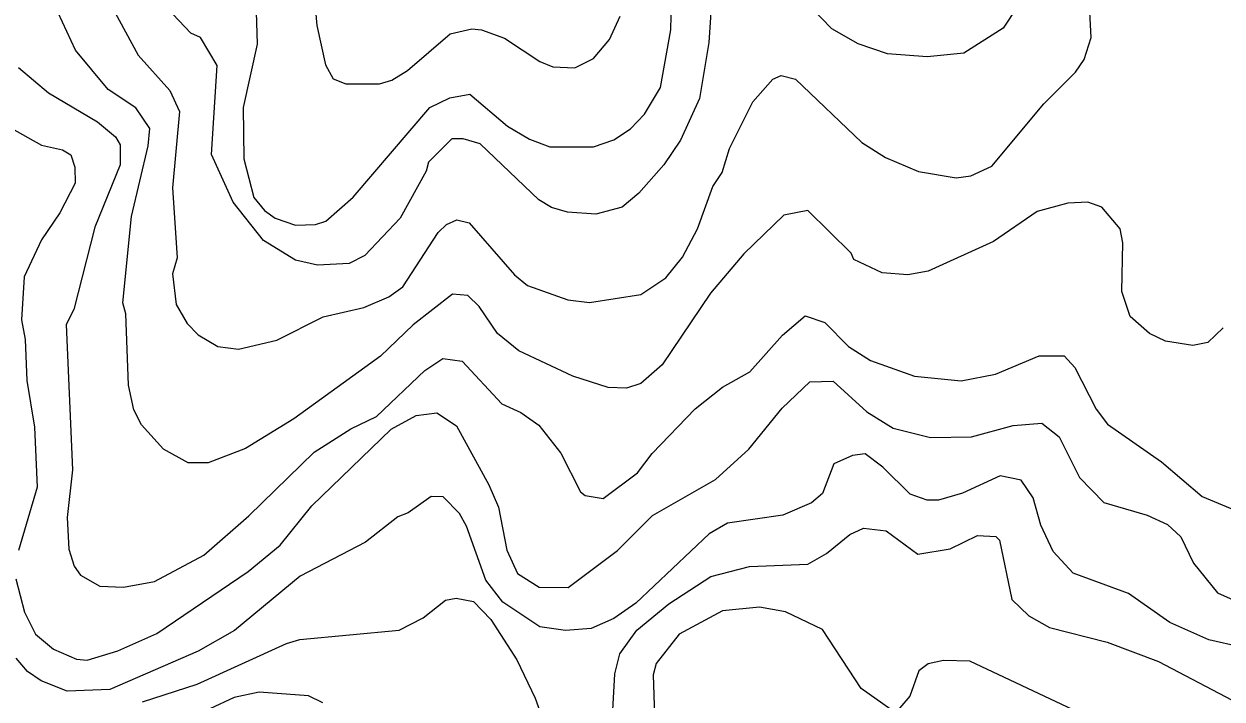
# Model space of a CAD drawing. Extents: x 673.3 to 698.5, y 6984.3 to 7012.3.
# Drawn here: x 693.582 to 694.629, y 6994.566 to 6995.156 of the extents above; entities that cross this region are included whole.
import ezdxf

# ---------------------------------------------------------------- set-up
doc = ezdxf.new("R2010")
doc.units = 0
doc.header["$LTSCALE"] = 0.032
doc.layers.add('1', color=7, linetype='Continuous', lineweight=25)
doc.layers.add('2', color=7, linetype='Continuous', lineweight=13)

msp = doc.modelspace()

# ---------------------------------------------------------------- linework, layer by layer
at = {"layer": '1'}
for points in [[(693.7847, 6995.1667), (693.7855, 6995.1386), (693.7732, 6995.0832), (693.7739, 6995.0382), (693.7826, 6995.0045), (693.792, 6994.993), (693.8012, 6994.9864), (693.8189, 6994.9801), (693.8365, 6994.9808), (693.8454, 6994.9837), (693.8695, 6995.0048), (693.9365, 6995.083), (693.954, 6995.0916), (693.9715, 6995.0949), (694.0044, 6995.0667), (694.0234, 6995.0553), (694.0414, 6995.0487), (694.0794, 6995.0486), (694.0971, 6995.0549), (694.1118, 6995.0646), (694.1239, 6995.0773), (694.138, 6995.1007), (694.1471, 6995.1511), (694.1487, 6995.2249)], [(693.5684, 6995.0662), (693.597, 6995.0503), (693.6152, 6995.046), (693.6226, 6995.0416), (693.626, 6995.031), (693.6264, 6995.017), (693.613, 6994.9909), (693.5969, 6994.9675), (693.5819, 6994.935), (693.5795, 6994.8975), (693.5827, 6994.8802), (693.5843, 6994.8443), (693.591, 6994.8037), (693.5933, 6994.7512), (693.577, 6994.6958)], [(693.5745, 6994.6711), (693.5821, 6994.6418), (693.5917, 6994.6226), (693.6074, 6994.6094), (693.6276, 6994.6008), (693.637, 6994.5999), (693.6638, 6994.6079), (693.6977, 6994.6231), (693.7775, 6994.6775), (693.8056, 6994.7005), (693.8333, 6994.7347), (693.9027, 6994.8017), (693.9245, 6994.8138), (693.9426, 6994.8162), (693.9596, 6994.8049), (693.9881, 6994.7531), (693.9963, 6994.7336), (694.0037, 6994.6961), (694.013, 6994.6755), (694.0319, 6994.6637), (694.0574, 6994.6634), (694.1004, 6994.6956), (694.1311, 6994.7264), (694.1861, 6994.7578), (694.2152, 6994.7844), (694.2445, 6994.8202), (694.2685, 6994.8431), (694.289, 6994.8438), (694.3184, 6994.817), (694.3414, 6994.8027), (694.3739, 6994.7945), (694.4098, 6994.7952), (694.4462, 6994.805), (694.4714, 6994.8072), (694.4866, 6994.7951)], [(694.4866, 6994.7951), (694.5044, 6994.7597), (694.5256, 6994.7376), (694.5635, 6994.7267), (694.5811, 6994.7186), (694.5928, 6994.7076), (694.6038, 6994.6847), (694.6249, 6994.6588), (694.6691, 6994.6389)]]:
    msp.add_lwpolyline(points, dxfattribs=at)
at = {"layer": '2'}
for points in [[(694.5009, 6995.114), (694.5083, 6995.1252), (694.5144, 6995.1442), (694.511, 6995.2108)], [(694.1838, 6995.1929), (694.1804, 6995.1399), (694.172, 6995.0911), (694.1554, 6995.0545), (694.1409, 6995.033), (694.119, 6995.0082), (694.1045, 6994.996), (694.0814, 6994.9899), (694.0566, 6994.9915), (694.0428, 6994.9956), (694.0317, 6995.0025), (693.9805, 6995.0514), (693.9654, 6995.0557), (693.9557, 6995.0557), (693.9353, 6995.0352), (693.9332, 6995.0273), (693.9105, 6994.9863), (693.8797, 6994.9536), (693.8658, 6994.9466), (693.8383, 6994.9452), (693.8189, 6994.9495), (693.791, 6994.9667), (693.7644, 6995.0002), (693.7456, 6995.042), (693.7504, 6995.1198), (693.7359, 6995.1442), (693.7274, 6995.148), (693.7064, 6995.1702)], [(693.8351, 6995.1845), (693.8376, 6995.1547), (693.8452, 6995.1204), (693.8518, 6995.1083), (693.8629, 6995.1039), (693.8924, 6995.1039), (693.9031, 6995.107), (693.9169, 6995.1154), (693.9541, 6995.1476), (693.973, 6995.1518), (693.9817, 6995.151), (694.0016, 6995.1436), (694.0325, 6995.1233), (694.0439, 6995.1188), (694.0631, 6995.1179), (694.0796, 6995.126), (694.0934, 6995.1427), (694.1029, 6995.1631)], [(694.4502, 6995.1713), (694.4376, 6995.1526), (694.4032, 6995.1307), (694.371, 6995.1274), (694.3365, 6995.13), (694.3107, 6995.1388), (694.2879, 6995.1519), (694.2602, 6995.1809)], [(693.6539, 6995.1803), (693.6814, 6995.1289), (693.7091, 6995.0979), (693.7175, 6995.0796), (693.7114, 6995.0128), (693.7155, 6994.9517), (693.7114, 6994.9377), (693.7147, 6994.9108), (693.7242, 6994.8941), (693.734, 6994.8843), (693.7511, 6994.8741), (693.7693, 6994.8718), (693.8028, 6994.8798), (693.8433, 6994.9002), (693.8786, 6994.9083), (693.9006, 6994.9175), (693.9129, 6994.9263), (693.9436, 6994.9737), (693.9509, 6994.9809), (693.9601, 6994.9848), (693.9707, 6994.9822), (694.0104, 6994.9368), (694.0219, 6994.9276), (694.0569, 6994.9149), (694.076, 6994.9125), (694.1209, 6994.9195), (694.1426, 6994.9341), (694.1572, 6994.9521), (694.1703, 6994.9771), (694.1839, 6995.014), (694.1919, 6995.0262), (694.1983, 6995.0473), (694.2186, 6995.0882), (694.2361, 6995.1079), (694.2434, 6995.1112), (694.2559, 6995.108), (694.3139, 6995.0525), (694.3346, 6995.0394), (694.3634, 6995.0271), (694.3964, 6995.0216), (694.4092, 6995.0235), (694.4275, 6995.0319), (694.4732, 6995.0863), (694.5009, 6995.114)], [(694.1396, 6994.858), (694.1207, 6994.8417), (694.1082, 6994.8376), (694.0923, 6994.8384), (694.0615, 6994.8481), (694.0141, 6994.8703), (693.9956, 6994.8856), (693.9794, 6994.909), (693.9697, 6994.9187), (693.9562, 6994.9198), (693.9218, 6994.8931), (693.8932, 6994.8657), (693.8175, 6994.8108), (693.7752, 6994.7848), (693.7426, 6994.7724), (693.7252, 6994.7724), (693.7035, 6994.7843), (693.6844, 6994.8056), (693.6777, 6994.8188), (693.6729, 6994.8402), (693.6706, 6994.9027), (693.6682, 6994.9123), (693.6756, 6994.9877), (693.6902, 6995.0496), (693.6917, 6995.0649), (693.6794, 6995.0827), (693.6552, 6995.099), (693.6268, 6995.1333), (693.6116, 6995.166)], [(693.5768, 6995.118), (693.6032, 6995.0959), (693.646, 6995.0706), (693.6617, 6995.0574), (693.6658, 6995.0506), (693.6657, 6995.0331), (693.6437, 6994.9786), (693.6251, 6994.9065), (693.6186, 6994.8934), (693.6242, 6994.7662), (693.6194, 6994.7245), (693.621, 6994.6969), (693.6254, 6994.6821), (693.6311, 6994.6743), (693.6481, 6994.6645), (693.6686, 6994.6636), (693.6958, 6994.6687), (693.739, 6994.6918), (693.7783, 6994.7261), (693.8354, 6994.7817), (693.8675, 6994.802), (693.8897, 6994.8129), (693.932, 6994.853), (693.9479, 6994.8636), (693.9646, 6994.8614), (693.9993, 6994.824), (694.016, 6994.8164), (694.0318, 6994.8053), (694.0508, 6994.7808), (694.0682, 6994.747), (694.0722, 6994.7439), (694.0879, 6994.7413), (694.1178, 6994.7636), (694.1307, 6994.7805), (694.1682, 6994.8196), (694.1923, 6994.8387), (694.216, 6994.8521), (694.2447, 6994.884), (694.2646, 6994.9009), (694.2817, 6994.8951), (694.3024, 6994.8742), (694.3216, 6994.8618), (694.3599, 6994.8481), (694.4009, 6994.8441), (694.4309, 6994.8499), (694.469, 6994.8661), (694.491, 6994.8661), (694.5001, 6994.8559), (694.5189, 6994.8194)], [(694.6299, 6994.8905), (694.6163, 6994.8777), (694.6033, 6994.8751), (694.5794, 6994.8789), (694.5654, 6994.8854), (694.5486, 6994.9005), (694.5413, 6994.9221), (694.542, 6994.9649), (694.5399, 6994.9771), (694.5237, 6994.9959), (694.5115, 6995.0003), (694.494, 6994.9996), (694.4672, 6994.9922), (694.429, 6994.9659), (694.372, 6994.94), (694.3541, 6994.9369), (694.3317, 6994.9386), (694.3071, 6994.9502), (694.3048, 6994.9558), (694.2669, 6994.993), (694.2459, 6994.9891), (694.211, 6994.9553), (694.1816, 6994.9209), (694.1396, 6994.858)], [(694.5189, 6994.8194), (694.5286, 6994.8063), (694.576, 6994.7734), (694.6115, 6994.7429), (694.6395, 6994.7313)], [(694.6457, 6994.6112), (694.6172, 6994.6175), (694.5833, 6994.6328), (694.5472, 6994.6582), (694.4987, 6994.6758), (694.4812, 6994.6948), (694.4706, 6994.718), (694.4637, 6994.7417), (694.4533, 6994.7573), (694.4348, 6994.7609), (694.4019, 6994.7458), (694.3811, 6994.7399), (694.3711, 6994.7399), (694.3562, 6994.745), (694.3324, 6994.7687), (694.3169, 6994.7804), (694.3058, 6994.7789), (694.2896, 6994.7715), (694.2796, 6994.7456), (694.2699, 6994.7374), (694.245, 6994.7266), (694.1966, 6994.7196), (694.1805, 6994.7104), (694.1164, 6994.6498), (694.0972, 6994.6362), (694.0775, 6994.6274), (694.055, 6994.6258), (694.0325, 6994.629), (694.0002, 6994.6506), (693.9854, 6994.6698), (693.9686, 6994.717), (693.9623, 6994.7282)], [(693.9623, 6994.7282), (693.948, 6994.7427), (693.9375, 6994.743), (693.9176, 6994.7286), (693.9084, 6994.7251), (693.8801, 6994.703), (693.8232, 6994.6732), (693.7657, 6994.6257), (693.7339, 6994.6077), (693.6566, 6994.5742), (693.6195, 6994.5727), (693.5968, 6994.5817), (693.5846, 6994.5898), (693.5747, 6994.6016)], [(694.0942, 6994.5194), (694.0981, 6994.5879), (694.1025, 6994.6053), (694.1172, 6994.626), (694.1452, 6994.6492), (694.182, 6994.673), (694.2157, 6994.6819), (694.2668, 6994.6837), (694.2832, 6994.6932), (694.3035, 6994.7096), (694.3156, 6994.7154), (694.3352, 6994.7128), (694.3629, 6994.6926), (694.3911, 6994.6971), (694.4152, 6994.7088), (694.431, 6994.7081), (694.4344, 6994.7048), (694.4452, 6994.6528), (694.46, 6994.6385), (694.478, 6994.6285), (694.5285, 6994.6157), (694.5733, 6994.5988), (694.6377, 6994.5649)], [(693.6852, 6994.5634), (693.7331, 6994.5788), (693.811, 6994.6145), (693.8227, 6994.6178), (693.9095, 6994.6261), (693.9307, 6994.6369), (693.9502, 6994.6523), (693.9595, 6994.6542), (693.9745, 6994.6512), (693.9898, 6994.6355), (694.0125, 6994.6), (694.0285, 6994.5666), (694.0516, 6994.5025)], [(694.3394, 6994.5566), (694.3134, 6994.5751), (694.2797, 6994.6266), (694.2473, 6994.642), (694.2247, 6994.6461), (694.1921, 6994.643), (694.1544, 6994.6225), (694.1342, 6994.5968), (694.1316, 6994.587), (694.1332, 6994.5425)], [(694.4986, 6994.5563), (694.4085, 6994.5989), (694.3854, 6994.5997), (694.3721, 6994.5966), (694.3637, 6994.5905), (694.3559, 6994.5683), (694.3454, 6994.5562)], [(693.843, 6994.5624), (693.8305, 6994.5686), (693.7873, 6994.572), (693.7654, 6994.5672), (693.7228, 6994.5473)]]:
    msp.add_lwpolyline(points, dxfattribs=at)

doc.saveas('drawing.dxf')
